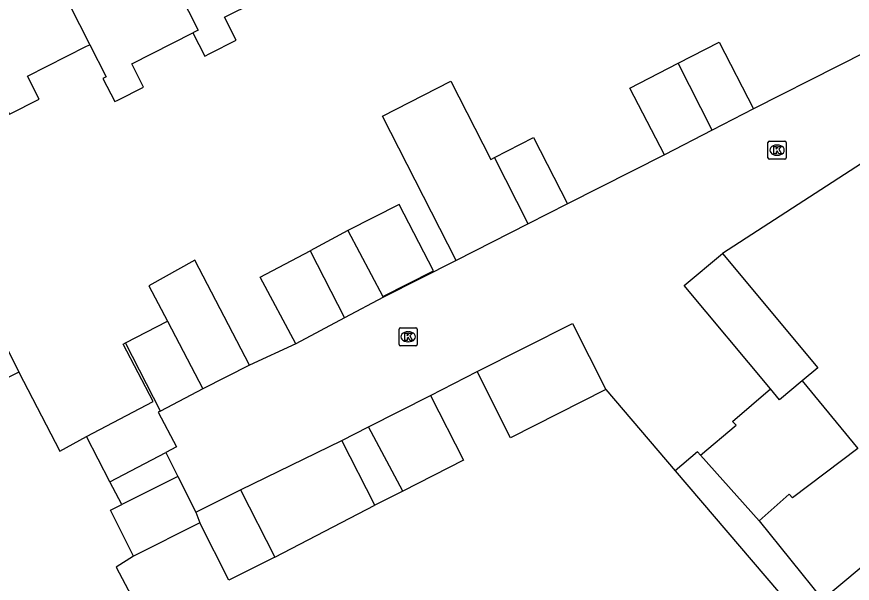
# Model space of a CAD drawing. Extents: x 158474 to 159560, y 388525 to 389605.
# Drawn here: x 159035.71 to 159081.81, y 389016.33 to 389047.62 of the extents above; entities that cross this region are included whole.
import ezdxf

# ---------------------------------------------------------------- set-up
doc = ezdxf.new("R2010")
doc.units = 0
for name, color, linetype in [('IMGEO_Kolk', 7, 'Continuous'), ('IMGEO_Muur', 7, 'Continuous'), ('IMGEO_Pand', 7, 'Continuous'), ('IMGEO_Rijbaan_lokaal_open', 7, 'Continuous'), ('IMGEO_Voetpad_open', 7, 'Continuous')]:
    doc.layers.add(name, color=color, linetype=linetype)

msp = doc.modelspace()

# ---------------------------------------------------------------- linework, layer by layer
at = {"layer": 'IMGEO_Kolk'}
for p, q in [((159077.161, 389039.828), (159077.161, 389040.68)), ((159077.236, 389040.754), (159078.088, 389040.754)), ((159077.649, 389040.534), (159077.674, 389040.534)), ((159078.162, 389040.68), (159078.162, 389039.828)), ((159078.088, 389039.754), (159077.236, 389039.754)), ((159077.672, 389039.974), (159077.647, 389039.974)), ((159056.811, 389029.523), (159056.811, 389030.375)), ((159056.886, 389030.449), (159057.738, 389030.449)), ((159057.812, 389030.375), (159057.812, 389029.523)), ((159057.299, 389030.229), (159057.324, 389030.229)), ((159057.738, 389029.449), (159056.886, 389029.449)), ((159057.322, 389029.669), (159057.297, 389029.669))]:
    msp.add_line(p, q, dxfattribs=at)
for points in [[(159077.161, 389039.828), (159077.161, 389040.68)], [(159077.236, 389040.754), (159078.088, 389040.754)], [(159078.162, 389040.68), (159078.162, 389039.828)], [(159077.482, 389040.454), (159077.605, 389040.454), (159077.605, 389040.303), (159077.735, 389040.454), (159077.899, 389040.454), (159077.753, 389040.303), (159077.906, 389040.054), (159077.754, 389040.054), (159077.669, 389040.218), (159077.605, 389040.151), (159077.605, 389040.054), (159077.482, 389040.054), (159077.482, 389040.454)], [(159078.088, 389039.754), (159077.236, 389039.754)], [(159056.811, 389029.523), (159056.811, 389030.375)], [(159056.886, 389030.449), (159057.738, 389030.449)], [(159057.812, 389030.375), (159057.812, 389029.523)], [(159057.132, 389030.149), (159057.255, 389030.149), (159057.255, 389029.998), (159057.385, 389030.149), (159057.549, 389030.149), (159057.403, 389029.998), (159057.556, 389029.749), (159057.404, 389029.749), (159057.319, 389029.913), (159057.255, 389029.846), (159057.255, 389029.749), (159057.132, 389029.749), (159057.132, 389030.149)], [(159057.738, 389029.449), (159056.886, 389029.449)]]:
    msp.add_lwpolyline(points, dxfattribs=at)
for centre, start, end in [((159077.238, 389040.678), 91.552, 178.448), ((159077.238, 389040.678), 91.552, 178.448), ((159078.086, 389040.678), 1.552, 88.448), ((159078.086, 389040.678), 1.552, 88.448), ((159077.238, 389039.83), 181.552, 268.448), ((159077.238, 389039.83), 181.552, 268.448), ((159078.086, 389039.83), 271.552, 358.448), ((159078.086, 389039.83), 271.552, 358.448), ((159056.888, 389030.373), 91.552, 178.448), ((159056.888, 389030.373), 91.552, 178.448), ((159057.736, 389030.373), 1.552, 88.448), ((159057.736, 389030.373), 1.552, 88.448), ((159056.888, 389029.525), 181.552, 268.448), ((159056.888, 389029.525), 181.552, 268.448), ((159057.736, 389029.525), 271.552, 358.448), ((159057.736, 389029.525), 271.552, 358.448)]:
    msp.add_arc(centre, 0.0765, start, end, dxfattribs=at)
for centre, major_axis, ratio, start_param, end_param in [((159077.648, 389040.254), (-0.387, 0.002), 0.722429, 4.712389, 7.853982), ((159077.673, 389040.254), (-0.39, 0.002), 0.717154, 1.570796, 4.712389), ((159057.298, 389029.949), (-0.387, 0.002), 0.722429, 4.712389, 7.853982), ((159057.323, 389029.949), (-0.39, 0.002), 0.717154, 1.570796, 4.712389)]:
    msp.add_ellipse(centre, major_axis=major_axis, ratio=ratio, start_param=start_param, end_param=end_param, dxfattribs=at)
at = {"layer": 'IMGEO_Muur'}
msp.add_lwpolyline([(159035.834, 389027.989), (159038.098, 389023.636), (159039.555, 389024.436)], dxfattribs=at)
at = {"layer": 'IMGEO_Pand'}
for points in [[(159041.925, 389054.352), (159045.723, 389046.875), (159045.435, 389046.729)], [(159036.85, 389051.773), (159039.742, 389046.078)], [(159045.435, 389046.729), (159046.087, 389045.446), (159046.375, 389045.592), (159047.822, 389046.327), (159047.178, 389047.595), (159050.488, 389049.257)], [(159039.742, 389046.078), (159040.641, 389044.309), (159040.464, 389044.219), (159041.117, 389042.933), (159041.294, 389043.023), (159042.704, 389043.74), (159042.057, 389045.013), (159045.435, 389046.729)], [(159034.655, 389043.521), (159035.306, 389042.239), (159036.945, 389043.072), (159036.305, 389044.332), (159039.565, 389045.988), (159039.742, 389046.078)], [(159072.197, 389045.049), (159074.462, 389046.22), (159076.365, 389042.541)], [(159071.447, 389039.997), (159069.543, 389043.676), (159072.197, 389045.049)], [(159074.073, 389041.355), (159072.197, 389045.049)], [(159059.963, 389034.158), (159055.894, 389042.131), (159059.668, 389044.057), (159061.871, 389039.742), (159062.071, 389039.844)], [(159076.365, 389042.541), (159074.073, 389041.355)], [(159074.073, 389041.355), (159071.447, 389039.997)], [(159062.071, 389039.844), (159064.231, 389040.947), (159066.098, 389037.289)], [(159063.931, 389036.183), (159062.071, 389039.844)], [(159055.92, 389032.174), (159058.706, 389033.585), (159056.805, 389037.261), (159053.987, 389035.808)], [(159066.098, 389037.289), (159063.931, 389036.183)], [(159063.931, 389036.183), (159059.963, 389034.158)], [(159053.987, 389035.808), (159051.908, 389034.701)], [(159053.987, 389035.808), (159055.92, 389032.174)], [(159051.105, 389029.554), (159049.148, 389033.232), (159051.908, 389034.701)], [(159051.908, 389034.701), (159053.795, 389030.986)], [(159077.305, 389027.065), (159072.542, 389032.785), (159074.652, 389034.542)], [(159074.652, 389034.542), (159079.913, 389028.224), (159079.056, 389027.511)], [(159048.556, 389028.372), (159045.53, 389034.184), (159043.007, 389032.767), (159044.026, 389030.817)], [(159033.113, 389027.21), (159031.447, 389030.526), (159033.933, 389031.774), (159035.834, 389027.989)], [(159055.944, 389032.13), (159053.795, 389030.986)], [(159055.944, 389032.13), (159055.92, 389032.174)], [(159041.721, 389029.612), (159044.026, 389030.817)], [(159044.026, 389030.817), (159045.987, 389027.066)], [(159053.795, 389030.986), (159051.105, 389029.554)], [(159061.108, 389028.021), (159066.37, 389030.689), (159068.22, 389027.042)], [(159039.555, 389024.436), (159043.243, 389026.364), (159041.583, 389029.54), (159041.721, 389029.612)], [(159043.638, 389025.839), (159041.721, 389029.612)], [(159048.556, 389028.372), (159045.987, 389027.066)], [(159035.834, 389027.989), (159033.349, 389026.741), (159033.113, 389027.21)], [(159068.22, 389027.042), (159062.958, 389024.374), (159061.108, 389028.021)], [(159079.056, 389027.511), (159082.11, 389023.773), (159078.506, 389021.057), (159078.33, 389021.26), (159076.667, 389019.79)], [(159079.056, 389027.511), (159077.803, 389026.467), (159077.305, 389027.065)], [(159045.987, 389027.066), (159043.638, 389025.839)], [(159055.114, 389024.971), (159058.537, 389026.707)], [(159058.537, 389026.707), (159060.354, 389023.126), (159057.01, 389021.43)], [(159073.438, 389023.406), (159075.401, 389025.069), (159075.212, 389025.269), (159077.305, 389027.065)], [(159043.638, 389025.839), (159043.524, 389025.779), (159044.526, 389023.863), (159043.938, 389023.556)], [(159053.646, 389024.226), (159055.114, 389024.971)], [(159057.01, 389021.43), (159055.114, 389024.971)], [(159040.858, 389021.945), (159039.555, 389024.436)], [(159048.066, 389021.502), (159053.646, 389024.226)], [(159055.462, 389020.645), (159053.646, 389024.226)], [(159040.858, 389021.945), (159043.938, 389023.556)], [(159076.667, 389019.79), (159073.438, 389023.406)], [(159044.594, 389022.239), (159041.52, 389020.687)], [(159044.594, 389022.239), (159045.595, 389020.255)], [(159045.595, 389020.255), (159048.066, 389021.502)], [(159048.066, 389021.502), (159049.945, 389017.778)], [(159057.01, 389021.43), (159055.462, 389020.645)], [(159042.16, 389017.834), (159040.882, 389020.365), (159041.52, 389020.687)], [(159045.595, 389020.255), (159045.81, 389019.676)], [(159049.945, 389017.778), (159055.462, 389020.645)], [(159045.81, 389019.676), (159042.16, 389017.834)], [(159049.945, 389017.778), (159047.413, 389016.5), (159045.81, 389019.676)], [(159080.175, 389015.432), (159083.313, 389018.074), (159085.077, 389015.979)]]:
    msp.add_lwpolyline(points, dxfattribs=at)
at = {"layer": 'IMGEO_Rijbaan_lokaal_open'}
for points in [[(159094.161, 389047.197), (159074.652, 389034.542)], [(159085.665, 389047.243), (159076.365, 389042.541)], [(159071.447, 389039.997), (159066.098, 389037.289)], [(159059.963, 389034.158), (159055.944, 389032.13)], [(159051.105, 389029.554), (159048.556, 389028.372)], [(159035.834, 389027.989), (159038.098, 389023.636), (159039.555, 389024.436)], [(159058.537, 389026.707), (159061.108, 389028.021)], [(159068.22, 389027.042), (159072.044, 389022.551)], [(159043.938, 389023.556), (159044.594, 389022.239)], [(159073.438, 389023.406), (159073.269, 389023.602), (159072.044, 389022.551)], [(159041.52, 389020.687), (159040.858, 389021.945)], [(159042.16, 389017.834), (159041.204, 389017.227), (159043.976, 389011.985)]]:
    msp.add_lwpolyline(points, dxfattribs=at)
at = {"layer": 'IMGEO_Voetpad_open'}
for points in [[(159072.044, 389022.551), (159077.75, 389015.863)], [(159076.667, 389019.79), (159080.175, 389015.432)]]:
    msp.add_lwpolyline(points, dxfattribs=at)

doc.saveas('drawing.dxf')
